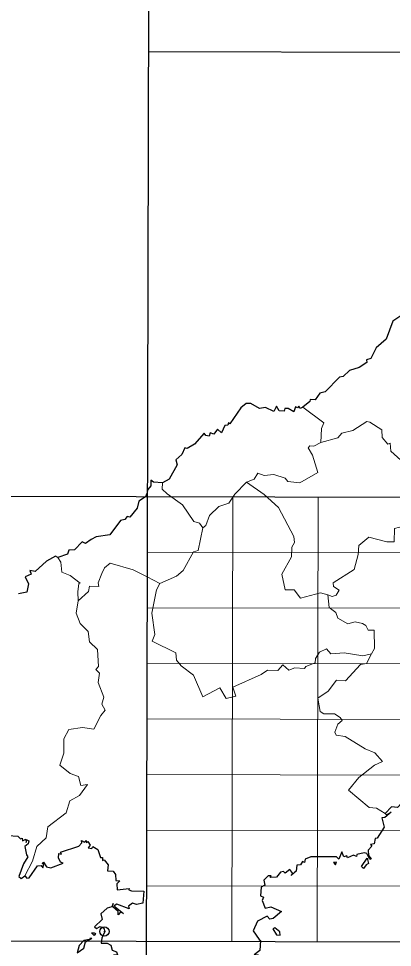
# Model space of a CAD drawing. Extents: x 480269 to 484877, y 4383588 to 4386804.
# Drawn here: x 484372.1 to 484448, y 4385657.5 to 4385846.1 of the extents above; entities that cross this region are included whole.
import ezdxf

# ---------------------------------------------------------------- set-up
doc = ezdxf.new("R2010")
doc.units = 0
doc.header["$LTSCALE"] = 3.8
doc.header["$PDMODE"] = 32
doc.header["$PDSIZE"] = 1.9
doc.layers.add('1', color=7, linetype='Continuous', lineweight=13)
doc.layers.add('3', color=7, linetype='Continuous', lineweight=25)

msp = doc.modelspace()

# ---------------------------------------------------------------- linework, layer by layer
at = {"layer": '1', "lineweight": 25}
for p, q in [((484397.88, 4385568.43), (484398.75, 4385929.74)), ((484398.53, 4385839.4), (484814.21, 4385838.4)), ((484259.76, 4385749.42), (484813.99, 4385748.08)), ((484259.54, 4385659.09), (484813.78, 4385657.75))]:
    msp.add_line(p, q, dxfattribs=at)
at = {"layer": '1'}
for p, q in [((484415.42, 4385658.71), (484415.63, 4385749.03)), ((484432.74, 4385658.67), (484432.96, 4385748.99)), ((484536.85, 4385737.45), (484398.29, 4385737.79)), ((484536.83, 4385726.16), (484398.26, 4385726.49)), ((484536.8, 4385714.87), (484398.24, 4385715.21)), ((484536.77, 4385703.58), (484398.21, 4385703.91)), ((484536.75, 4385692.29), (484398.18, 4385692.63)), ((484536.72, 4385681), (484398.15, 4385681.33)), ((484536.69, 4385669.71), (484398.13, 4385670.04))]:
    msp.add_line(p, q, dxfattribs=at)
at = {"layer": '3', "lineweight": 13}
for p, q in [((484418.4, 4385752), (484421.99, 4385749.47)), ((484398.18, 4385732.78), (484400.79, 4385731.43))]:
    msp.add_line(p, q, dxfattribs=at)
at = {"layer": '3'}
for p, q in [((484398.33, 4385750.51), (484398.13, 4385749.64)), ((484386.61, 4385659.41), (484386.95, 4385659.41))]:
    msp.add_line(p, q, dxfattribs=at)
for points in [[(484454.83, 4385790.52), (484453.18, 4385789.51), (484451.43, 4385787.28), (484450.3, 4385786.79), (484449.72, 4385785.72), (484448.11, 4385784.64), (484446.73, 4385780.99), (484444.71, 4385779.24), (484443.62, 4385777.07), (484442.75, 4385776.79), (484442.83, 4385776.29)], [(484442.83, 4385776.29), (484441.24, 4385775.26), (484439.27, 4385774.65), (484438.03, 4385773.46), (484437.27, 4385773.28), (484434.37, 4385770.3), (484433.29, 4385770.05), (484432.29, 4385768.66), (484431.29, 4385768.75), (484431.27, 4385768.36), (484429.79, 4385767.17)], [(484429.79, 4385767.17), (484429.29, 4385766.91), (484428.99, 4385767.38), (484428.7, 4385767.07), (484428.34, 4385767.24), (484428.02, 4385766.25), (484426.81, 4385766.93), (484426.14, 4385766.92), (484426.02, 4385766.42), (484425.03, 4385766.49), (484424.5, 4385767.4), (484423.92, 4385766.34), (484422.23, 4385767.12), (484421.03, 4385766.96), (484419.24, 4385767.98), (484418.29, 4385767.96), (484417.24, 4385767.09), (484414.96, 4385763.83)], [(484414.96, 4385763.83), (484414.73, 4385764.05), (484414.57, 4385763.52), (484413.97, 4385763.46), (484413.3, 4385761.99), (484412.48, 4385762.74), (484411.77, 4385761.75), (484411.01, 4385761.99), (484410.79, 4385761.34), (484410.1, 4385761.42), (484409.81, 4385761.93), (484407.84, 4385759.7), (484406.35, 4385758.78), (484405.86, 4385758.96), (484405.23, 4385757.56), (484404.03, 4385756.48), (484404.32, 4385755.49)], [(484404.32, 4385755.49), (484402.65, 4385752.61), (484401.35, 4385751.83)], [(484401.35, 4385751.83), (484399.52, 4385752), (484398.96, 4385752.39), (484398.93, 4385751.2), (484398.33, 4385750.51)], [(484398.13, 4385749.64), (484397.87, 4385748.98), (484396.51, 4385748.09), (484396.15, 4385746.71), (484394.65, 4385744.9), (484394.16, 4385745.01), (484393.69, 4385744.42), (484392.8, 4385744.21), (484390.65, 4385741.25), (484387.87, 4385740.85), (484386.84, 4385740.31)], [(484386.84, 4385740.31), (484385.71, 4385739.55), (484385.01, 4385739.87), (484383.47, 4385738.21), (484382.32, 4385738.18), (484382.03, 4385737.38), (484380.09, 4385736.69)], [(484380.09, 4385736.69), (484379.58, 4385736.98), (484377.74, 4385735.91), (484375.48, 4385733.84), (484374.39, 4385734.06), (484374.64, 4385733.27), (484373.46, 4385732.73), (484374.1, 4385731.3), (484373.75, 4385729.65), (484372.05, 4385729.31)], [(484452.78, 4385685.07), (484452.21, 4385685.22), (484450.93, 4385686.78), (484449.94, 4385686.87), (484449.04, 4385685.91), (484447.8, 4385686.05), (484446.56, 4385684.67)], [(484446.56, 4385684.67), (484446.81, 4385684.46), (484447.75, 4385684.99), (484446.5, 4385683.92), (484445.84, 4385683.82), (484446.32, 4385681.94), (484444.93, 4385679.67), (484444.52, 4385679.65), (484444.31, 4385678.57), (484443.55, 4385678.39), (484443.81, 4385678.05), (484443.08, 4385677.23), (484443.18, 4385676.2), (484443.72, 4385675.46), (484443.45, 4385675.33), (484442.84, 4385676.55), (484442.27, 4385676.71)], [(484367.07, 4385677.11), (484366.5, 4385678.67), (484366.75, 4385679.11), (484369.33, 4385679.34), (484369.95, 4385680.23), (484371.95, 4385680.09), (484372.5, 4385679.57), (484372.8, 4385679.72), (484372.87, 4385679.16), (484373.57, 4385679.47), (484373.6, 4385678.79), (484373.78, 4385679.33), (484374.14, 4385679.13), (484374.06, 4385678.51), (484373.36, 4385677.98), (484373.69, 4385676.32)], [(484380.61, 4385676.87), (484384.36, 4385678.07), (484384.93, 4385678.73), (484384.88, 4385679.21), (484385.46, 4385678.9), (484385.79, 4385679.24), (484385.83, 4385678.81), (484386.14, 4385679.01), (484386.6, 4385678.3), (484386.22, 4385677.7), (484386.95, 4385677.58), (484387.16, 4385678.01), (484388.18, 4385677.41), (484388.72, 4385675.78)], [(484373.69, 4385676.32), (484374, 4385675.87), (484373.06, 4385674.46), (484372.13, 4385671.91), (484372.6, 4385671.53), (484373.37, 4385672.01)], [(484373.37, 4385672.01), (484373.79, 4385671.54), (484374.22, 4385671.65), (484375.94, 4385674.1), (484376.68, 4385674.14), (484377.05, 4385673.67), (484377.22, 4385674.32), (484376.88, 4385674.53), (484377.18, 4385674.85), (484377.76, 4385673.88), (484378.65, 4385673.66), (484381.13, 4385674.64), (484380.58, 4385674.84), (484380.17, 4385675.73), (484380.28, 4385676.56), (484380.81, 4385676.41), (484380.61, 4385676.87)], [(484442.27, 4385676.71), (484440.79, 4385676.38), (484440.69, 4385675.98), (484440.12, 4385676.22), (484438.87, 4385675.72), (484438.77, 4385676.07), (484438.13, 4385675.87), (484437.72, 4385676.9), (484437.15, 4385675.44), (484436.67, 4385675.9), (484431.47, 4385675.91), (484430.29, 4385675.45), (484430.14, 4385674.75), (484429.78, 4385674.92), (484429.36, 4385674.27), (484428.6, 4385674.24), (484428.44, 4385673), (484428.05, 4385672.65)], [(484388.72, 4385675.78), (484389.16, 4385675.75), (484389.16, 4385675.16), (484389.5, 4385675.31), (484390.25, 4385674.27), (484390.17, 4385673.03), (484391.28, 4385672.99), (484391.76, 4385672.33), (484391.83, 4385671.08), (484392.62, 4385671.05), (484392.02, 4385670.44), (484392.08, 4385669.22), (484394.57, 4385669.5)], [(484428.05, 4385672.65), (484427.47, 4385672.08), (484427.79, 4385672.53), (484427.19, 4385673.31), (484426.2, 4385672.59), (484425.89, 4385672.92), (484425.26, 4385672.76), (484424.48, 4385671.77), (484423.15, 4385671.69), (484423.41, 4385672.04), (484422.77, 4385672.03), (484421.87, 4385671.14), (484422.13, 4385670.17), (484421.33, 4385669.73), (484421.2, 4385668), (484421.81, 4385667.69), (484421.59, 4385667), (484422.19, 4385665.51), (484423.35, 4385665.75), (484425.47, 4385664.82)], [(484394.57, 4385669.5), (484394.45, 4385669.22), (484395.05, 4385668.98), (484397.52, 4385668.94), (484397.33, 4385666.48), (484396.05, 4385666.19), (484395.23, 4385666.48), (484394.4, 4385665.85), (484394.55, 4385665.35), (484392.03, 4385666.27), (484391.53, 4385665.98), (484391.69, 4385665.75)], [(484391.69, 4385665.75), (484393.37, 4385664.38), (484392.77, 4385664.64), (484392.3, 4385664.13), (484392.33, 4385664.8), (484391.22, 4385665.74), (484391.29, 4385666.4), (484391.02, 4385665.74), (484390.06, 4385665.47), (484388.81, 4385664.35), (484389.07, 4385663.18), (484387.53, 4385661.7), (484387.89, 4385661.35), (484388.64, 4385661.75)], [(484425.47, 4385664.82), (484423.8, 4385663.35), (484423.12, 4385663.24), (484422.6, 4385663.82), (484420.59, 4385662.81), (484419.75, 4385660.87), (484420.94, 4385659.14)], [(484388.64, 4385661.75), (484389.41, 4385661.41), (484389.62, 4385660.73), (484388.98, 4385659.4)], [(484386.61, 4385659.41), (484386.51, 4385659.1), (484385.33, 4385658.94), (484384.4, 4385657.89), (484383.99, 4385656.43), (484385.34, 4385657.34), (484385.7, 4385658.67), (484386.95, 4385659.41)], [(484388.98, 4385659.4), (484388.83, 4385658.34), (484390.08, 4385658.4), (484390.84, 4385657.94), (484391.1, 4385656.98), (484391.96, 4385656.6), (484392.15, 4385655.97), (484391.34, 4385655.91), (484391.79, 4385655.77), (484391.46, 4385655.13), (484391.94, 4385654.99), (484391.96, 4385653.91), (484392.66, 4385653.75), (484394.02, 4385654.97)], [(484420.94, 4385659.14), (484421.22, 4385658.91), (484421.1, 4385656.88), (484419.91, 4385655.97), (484420.73, 4385656.01), (484420.7, 4385655.33), (484421.14, 4385655.12), (484420.9, 4385651.78), (484420.39, 4385651.28), (484419.32, 4385651.95), (484419.6, 4385650.56), (484419.12, 4385649.8), (484418.94, 4385650.1), (484418.42, 4385649.96), (484418.53, 4385649.65)]]:
    msp.add_lwpolyline(points, dxfattribs=at)
at = {"layer": '3', "lineweight": 13}
for points in [[(484429.79, 4385767.17), (484434.11, 4385763.99), (484433.61, 4385762.85), (484433.5, 4385760.03)], [(484433.5, 4385760.03), (484436.89, 4385761.01), (484437.76, 4385761.94), (484440, 4385762.47), (484442.83, 4385764.27), (484443.4, 4385764.16), (484445.89, 4385762.57), (484445.95, 4385761.03), (484447.08, 4385759.71), (484447.54, 4385759.89), (484447.69, 4385758.3), (484449.72, 4385756.44), (484449.97, 4385755.65), (484450.78, 4385755.26), (484452.66, 4385756.01), (484454.71, 4385755.05), (484457.68, 4385756.09), (484459.91, 4385751.97), (484461.91, 4385751.23), (484463.72, 4385749.72), (484465.02, 4385749.44), (484465.06, 4385749.14)], [(484433.5, 4385760.03), (484432.08, 4385759.27), (484431.27, 4385759.38), (484430.91, 4385758.94), (484431.8, 4385757.46), (484432.84, 4385753.97), (484429.18, 4385751.85), (484426.74, 4385752.14), (484426.25, 4385752.82), (484423.93, 4385753.52), (484421.97, 4385753.3), (484420.71, 4385753.81), (484419.93, 4385752.58), (484418.4, 4385752), (484416.01, 4385749.51)], [(484401.35, 4385751.83), (484401.24, 4385750.53), (484402.27, 4385749.61)], [(484402.27, 4385749.61), (484405.37, 4385747.38), (484407.69, 4385743.96), (484408.8, 4385743.64), (484409.5, 4385742.69)], [(484416.01, 4385749.51), (484414.81, 4385747.69), (484412.79, 4385747.02), (484410.85, 4385745.24), (484410.1, 4385743.2), (484409.5, 4385742.69)], [(484421.99, 4385749.47), (484424.84, 4385746.85), (484427.99, 4385740.97), (484428.13, 4385739.74), (484427.6, 4385738.79), (484427.51, 4385736.83), (484425.58, 4385733.27), (484426.2, 4385730.12), (484428.04, 4385730.1), (484429.35, 4385728.44), (484433.43, 4385729.5), (484434.9, 4385729.13)], [(484409.5, 4385742.69), (484408.55, 4385738.07), (484407.62, 4385737.86), (484405.5, 4385734.02), (484404.14, 4385732.89), (484400.79, 4385731.43)], [(484434.9, 4385729.13), (484435.75, 4385728.77), (484436.58, 4385729), (484437.21, 4385730.02), (484436.07, 4385730.78), (484435.98, 4385731.54), (484440.22, 4385734.27), (484441.07, 4385737.32), (484441.16, 4385739.14), (484443.23, 4385740.83), (484446.89, 4385739.83), (484448.35, 4385739.84), (484448.41, 4385742.54), (484449.46, 4385742.85), (484454.3, 4385741.05), (484455.88, 4385740.9), (484456.16, 4385740.28), (484460.37, 4385737.82), (484464.55, 4385737.48), (484465.07, 4385738.48), (484465.54, 4385738.65), (484467.17, 4385738.34), (484465.8, 4385741.13), (484467.55, 4385741.93)], [(484380.09, 4385736.69), (484380.64, 4385735.73), (484380.9, 4385733.68), (484382.56, 4385733.04), (484384.62, 4385731.47), (484384.34, 4385731.39), (484384.13, 4385729.71), (484384.2, 4385727.9)], [(484384.2, 4385727.9), (484386.28, 4385729.8), (484386.47, 4385730.89), (484388.42, 4385730.79), (484388.25, 4385731.51), (484388.98, 4385733.43), (484389.54, 4385734.56), (484390.68, 4385735.55), (484395.34, 4385734.18), (484398.18, 4385732.78)], [(484400.79, 4385731.43), (484400.11, 4385730.09), (484399.13, 4385725.35), (484399.74, 4385721.02), (484399.24, 4385719.71), (484404.01, 4385717.29), (484404.13, 4385715.84), (484405.09, 4385714.66), (484407.63, 4385712.81), (484409.53, 4385708.38), (484412.97, 4385710.2), (484414.28, 4385708.08), (484416.23, 4385708.51), (484415.63, 4385710.38), (484421.37, 4385712.89), (484422.66, 4385713.79), (484424.72, 4385713.74), (484425.77, 4385714.88), (484426.99, 4385713.83), (484428.17, 4385714.27), (484430.17, 4385714.12), (484430.41, 4385714.54), (484432.33, 4385715.32), (484432.38, 4385716.17), (484433.22, 4385717.44), (484434.59, 4385718.12), (484435.5, 4385717.12), (484438.2, 4385717.29), (484442.02, 4385716.68), (484443.76, 4385717.15)], [(484434.9, 4385729.13), (484435.14, 4385726.54), (484436.53, 4385725.49), (484436.91, 4385724.33), (484438.93, 4385723.2), (484440.44, 4385723.61), (484441.91, 4385723.3), (484442.63, 4385722.88), (484443.1, 4385721.94), (484444.33, 4385721.95), (484444.36, 4385718.23), (484443.76, 4385717.15)], [(484384.2, 4385727.9), (484383.81, 4385725.37), (484384.62, 4385723.25), (484386.25, 4385721.66), (484386.51, 4385719.57), (484388.1, 4385718.02), (484388.3, 4385714.54), (484387.81, 4385713.92), (484388.52, 4385713.22), (484388.22, 4385711.33), (484389.41, 4385708.31), (484388.97, 4385706.93), (484389.67, 4385705.68), (484388.79, 4385704.57)], [(484443.76, 4385717.15), (484442.73, 4385715.17), (484441.55, 4385714.94), (484438.46, 4385711.66), (484436.63, 4385711.75), (484434.93, 4385709.55), (484432.84, 4385708.13), (484433.31, 4385705.41), (484434.05, 4385704.92), (484436.27, 4385704.91), (484437.41, 4385704.19)], [(484388.79, 4385704.57), (484387.4, 4385701.83), (484385.1, 4385702.16), (484382.28, 4385701.73), (484381.29, 4385699.87), (484381.26, 4385696.96), (484380.46, 4385694.52), (484382.56, 4385692.82), (484384.26, 4385692.23), (484384.7, 4385690.39), (484386.08, 4385690.6), (484384.48, 4385688.38), (484382.53, 4385687.3), (484381.78, 4385684.82), (484378.03, 4385682.02), (484377.68, 4385679.75), (484375.79, 4385678.01), (484374.91, 4385675.01), (484373.37, 4385672.01)], [(484437.41, 4385704.19), (484437.82, 4385703.58), (484436.94, 4385702.85), (484436.33, 4385701.22), (484436.58, 4385700.61), (484438.43, 4385700.34), (484442.44, 4385697.8), (484444.46, 4385697.03), (484446, 4385695.24), (484444.4, 4385694.48), (484441.17, 4385692), (484439.1, 4385689.44), (484443.3, 4385685.9), (484444.8, 4385685.75), (484446.56, 4385684.67)]]:
    msp.add_lwpolyline(points, dxfattribs=at)
at = {"layer": '3'}
for points in [[(484436.63, 4385674.82), (484436.01, 4385674.74), (484436.47, 4385674.29)], [(484442.7, 4385674.25), (484442.15, 4385673.5), (484441.72, 4385673.94), (484442.89, 4385675.61), (484443.15, 4385674.53)], [(484424.15, 4385661.47), (484423.73, 4385661.26), (484424.5, 4385660.09), (484425.21, 4385659.99), (484425.16, 4385660.66)], [(484387.45, 4385660.49), (484387.7, 4385660.3), (484387.42, 4385659.93), (484386.88, 4385660.48)]]:
    msp.add_lwpolyline(points, close=True, dxfattribs=at)
msp.add_point((484389.51, 4385660.74), dxfattribs=at)

doc.saveas('drawing.dxf')
